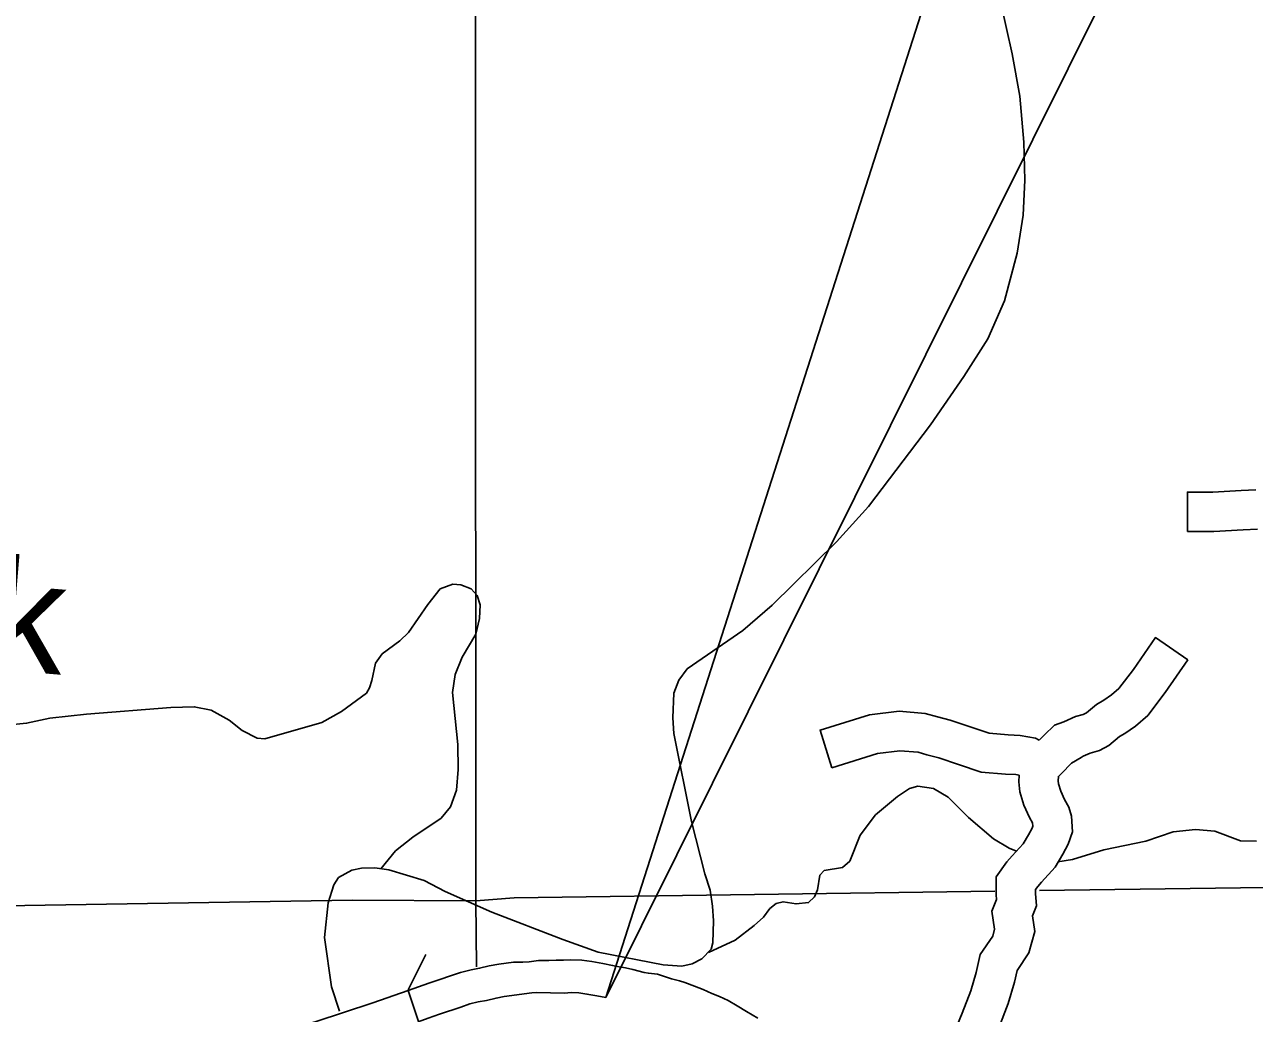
# Model space of a CAD drawing. Extents: x 1377389 to 1380723, y 1168351 to 1170484.
# Drawn here: x 1379073.5 to 1379167.2, y 1169143.3 to 1169218.7 of the extents above; entities that cross this region are included whole.
import ezdxf

# ---------------------------------------------------------------- set-up
doc = ezdxf.new("R2010")
doc.units = 0
for name, color, linetype in [('B_Contour_Elevations', 7, 'Continuous'), ('B_Fill', 7, 'Continuous'), ('Default', 7, 'Continuous')]:
    doc.layers.add(name, color=color, linetype=linetype)

msp = doc.modelspace()

# ---------------------------------------------------------------- linework, layer by layer
at = {"layer": 'B_Contour_Elevations'}
for p in [(1379393.398, 1169698.552), (1379157.023, 1169266.984)]:
    msp.add_line(p, (1379117.787, 1169144.529), dxfattribs=at)
at = {"layer": 'B_Fill'}
msp.add_line((1379104.286, 1169140.325), (1379102.719, 1169145.061), dxfattribs=at)
for points in [[(1379107.79, 1169321.092), (1379107.865, 1169151.894)], [(1379147.462, 1169222.276), (1379148.761, 1169216.472), (1379149.34, 1169213.248), (1379149.65, 1169209.735), (1379149.72, 1169206.835), (1379149.604, 1169204.17), (1379149.137, 1169201.274), (1379148.173, 1169197.642), (1379146.907, 1169194.741), (1379145.083, 1169191.863), (1379142.525, 1169188.182), (1379137.793, 1169181.952), (1379135.364, 1169179.255), (1379130.468, 1169174.441), (1379128.234, 1169172.511), (1379123.978, 1169169.578), (1379123.346, 1169168.718), (1379122.958, 1169167.726), (1379122.898, 1169165.843), (1379122.974, 1169164.664), (1379124.321, 1169157.961), (1379125.324, 1169153.97), (1379125.722, 1169152.721), (1379125.92, 1169151.486), (1379125.975, 1169150.367), (1379125.947, 1169148.705), (1379125.803, 1169148.221), (1379125.088, 1169147.478), (1379124.362, 1169147.095), (1379123.57, 1169146.911), (1379122.15, 1169147.027), (1379117.193, 1169147.995), (1379114.49, 1169148.953)], [(1379167.335, 1169183.232), (1379166.222, 1169183.174), (1379164.056, 1169183.06), (1379162.123, 1169183.06), (1379162.123, 1169180.06)], [(1379167.472, 1169180.235), (1379166.38, 1169180.178), (1379164.135, 1169180.06), (1379162.123, 1169180.06)], [(1379100.615, 1169154.353), (1379101.752, 1169155.705), (1379103.075, 1169156.766), (1379105.224, 1169158.194), (1379105.936, 1169159.056), (1379106.394, 1169160.351), (1379106.524, 1169161.916), (1379106.485, 1169163.816), (1379106.081, 1169167.786), (1379106.298, 1169169.154), (1379106.835, 1169170.471), (1379107.857, 1169172.224), (1379108.139, 1169173.413), (1379108.186, 1169174.456), (1379107.965, 1169175.169), (1379107.51, 1169175.675), (1379106.722, 1169175.991), (1379106.102, 1169176.052), (1379105.156, 1169175.683), (1379104.216, 1169174.493), (1379102.746, 1169172.367), (1379102.068, 1169171.725), (1379100.723, 1169170.723), (1379100.226, 1169170.028), (1379099.949, 1169168.698), (1379099.767, 1169168.132), (1379099.521, 1169167.724), (1379097.629, 1169166.345), (1379096.119, 1169165.498), (1379091.77, 1169164.263), (1379091.21, 1169164.306), (1379090.055, 1169164.891), (1379089.072, 1169165.681), (1379087.692, 1169166.439), (1379086.407, 1169166.7), (1379084.614, 1169166.645), (1379078.187, 1169166.126), (1379075.384, 1169165.82), (1379073.621, 1169165.445), (1379070.598, 1169165.152)], [(1379151.995, 1169165.294), (1379152.697, 1169165.554), (1379153.575, 1169165.943), (1379154.165, 1169166.111), (1379154.418, 1169166.237), (1379155.199, 1169166.88), (1379155.734, 1169167.202), (1379156.329, 1169167.598), (1379156.895, 1169168.094), (1379158.006, 1169169.548), (1379159.679, 1169171.967), (1379162.146, 1169170.261)], [(1379154.015, 1169162.818), (1379154.167, 1169162.923), (1379154.694, 1169163.154), (1379155.422, 1169163.362), (1379156.115, 1169163.748), (1379156.935, 1169164.423), (1379157.34, 1169164.666), (1379158.157, 1169165.212), (1379159.097, 1169166.035), (1379160.432, 1169167.783), (1379162.146, 1169170.261)], [(1379150.814, 1169164.162), (1379150.547, 1169164.31), (1379149.363, 1169164.507), (1379148.457, 1169164.558), (1379147.01, 1169164.682), (1379145.626, 1169165.144), (1379144.019, 1169165.68), (1379143.052, 1169165.922), (1379142.135, 1169166.192), (1379140.138, 1169166.358), (1379137.873, 1169166.089), (1379134.119, 1169164.917), (1379135.012, 1169162.053)], [(1379150.814, 1169164.162), (1379151.192, 1169164.54), (1379151.995, 1169165.294)], [(1379149.288, 1169161.479), (1379149.032, 1169161.521), (1379148.245, 1169161.565), (1379146.398, 1169161.723), (1379144.677, 1169162.298), (1379143.179, 1169162.798), (1379142.264, 1169163.027), (1379141.581, 1169163.228), (1379140.191, 1169163.343), (1379138.503, 1169163.142), (1379135.012, 1169162.053)], [(1379147.739, 1169142.226), (1379148.457, 1169144.073), (1379148.931, 1169145.709), (1379149.126, 1169146.605), (1379150.035, 1169147.947), (1379150.479, 1169149.575), (1379150.298, 1169150.755), (1379150.618, 1169151.533), (1379150.546, 1169152.47), (1379150.546, 1169152.767), (1379150.715, 1169153.004), (1379151.002, 1169153.331), (1379152.028, 1169154.467), (1379152.611, 1169155.459), (1379153.02, 1169156.218), (1379153.361, 1169157.158), (1379153.281, 1169158.368), (1379153.084, 1169159.055), (1379152.738, 1169159.634), (1379152.466, 1169160.256), (1379152.29, 1169160.818), (1379152.268, 1169161.041), (1379152.288, 1169161.392), (1379152.512, 1169161.617), (1379153.28, 1169162.386), (1379154.015, 1169162.818)], [(1379143.893, 1169140.804), (1379144.956, 1169143.347), (1379145.612, 1169145.036), (1379146.021, 1169146.446), (1379146.317, 1169147.809), (1379147.272, 1169149.217), (1379147.417, 1169149.749), (1379147.206, 1169151.124), (1379147.573, 1169152.015), (1379147.546, 1169152.355), (1379147.546, 1169153.728), (1379148.359, 1169154.867), (1379148.76, 1169155.325), (1379149.597, 1169156.252), (1379149.996, 1169156.93), (1379150.275, 1169157.448), (1379150.326, 1169157.589), (1379150.308, 1169157.851), (1379150.308, 1169157.852), (1379150.066, 1169158.256), (1379149.651, 1169159.205), (1379149.336, 1169160.215), (1379149.26, 1169160.974), (1379149.288, 1169161.479)], [(1379125.614, 1169147.976), (1379127.636, 1169148.917), (1379129.078, 1169150.023), (1379129.796, 1169150.665), (1379130.294, 1169151.321), (1379130.761, 1169151.695), (1379131.295, 1169151.832), (1379132.278, 1169151.662), (1379133.232, 1169151.772), (1379133.697, 1169152.206), (1379133.92, 1169152.733), (1379134.104, 1169153.86), (1379134.432, 1169154.21), (1379135.821, 1169154.453), (1379136.384, 1169154.931), (1379137.161, 1169156.896), (1379138.349, 1169158.454), (1379140.02, 1169159.866), (1379140.918, 1169160.474), (1379141.571, 1169160.654), (1379142.754, 1169160.47), (1379143.872, 1169159.804), (1379145.416, 1169158.251), (1379147.322, 1169156.629), (1379148.521, 1169155.925), (1379149.081, 1169155.679)], [(1379152.232, 1169154.87), (1379153.356, 1169155.053), (1379155.746, 1169155.787), (1379158.957, 1169156.447), (1379161.029, 1169157.151), (1379162.739, 1169157.344), (1379164.199, 1169157.209), (1379166.177, 1169156.489), (1379167.395, 1169156.446)], [(1379114.49, 1169148.953), (1379109.098, 1169151.048), (1379105.519, 1169152.619), (1379103.937, 1169153.451), (1379101.238, 1169154.268), (1379100.156, 1169154.415), (1379099.16, 1169154.384), (1379098.407, 1169154.241), (1379097.387, 1169153.669), (1379097.045, 1169153.118), (1379096.61, 1169151.744), (1379096.333, 1169149.114), (1379096.87, 1169145.348), (1379097.466, 1169143.505), (1379097.475, 1169143.489)], [(1379150.837, 1169152.683), (1379214.059, 1169153.536)], [(1379003.26, 1169150.394), (1379098.449, 1169151.946), (1379107.865, 1169151.894)], [(1379107.865, 1169151.894), (1379110.803, 1169152.143), (1379147.448, 1169152.637)], [(1379107.865, 1169151.894), (1379107.922, 1169146.862)], [(1379102.699, 1169145.124), (1379104.047, 1169147.804)], [(1379102.719, 1169145.061), (1379104.276, 1169145.627), (1379105.123, 1169145.91), (1379105.927, 1169146.178), (1379106.706, 1169146.446), (1379107.522, 1169146.644), (1379108.15, 1169146.761), (1379108.887, 1169146.936), (1379109.631, 1169147.076), (1379110.749, 1169147.225), (1379111.454, 1169147.216), (1379111.94, 1169147.258), (1379112.642, 1169147.359)], [(1379112.642, 1169147.359), (1379113.431, 1169147.359), (1379113.98, 1169147.381), (1379114.545, 1169147.369), (1379115.12, 1169147.409), (1379115.948, 1169147.371), (1379116.713, 1169147.272), (1379117.549, 1169147.122), (1379118.299, 1169146.976), (1379118.801, 1169146.864), (1379119.273, 1169146.788), (1379119.835, 1169146.669), (1379120.704, 1169146.452), (1379121.027, 1169146.384), (1379121.728, 1169146.306), (1379122.794, 1169145.963), (1379123.383, 1169145.805), (1379123.806, 1169145.666), (1379124.538, 1169145.408), (1379125.212, 1169145.139), (1379125.872, 1169144.837), (1379126.457, 1169144.615), (1379127.118, 1169144.297), (1379127.793, 1169143.911), (1379128.494, 1169143.463), (1379129.377, 1169142.954)], [(1379092.661, 1169141.843), (1379095.613, 1169142.686), (1379100.011, 1169144.14), (1379102.715, 1169145.073)]]:
    msp.add_lwpolyline(points, dxfattribs=at)
at = {"layer": 'Default'}
for points in [[(1379103.47, 1169142.689), (1379104.245, 1169142.956), (1379105.099, 1169143.267), (1379106.729, 1169143.81), (1379107.408, 1169144.043), (1379108.048, 1169144.199), (1379108.669, 1169144.315), (1379109.406, 1169144.49), (1379110.027, 1169144.607), (1379112.141, 1169144.889)], [(1379112.141, 1169144.889), (1379112.523, 1169144.91), (1379114.606, 1169144.867), (1379115.15, 1169144.905), (1379115.731, 1169144.878), (1379116.332, 1169144.801), (1379117.089, 1169144.665), (1379117.787, 1169144.529)]]:
    msp.add_lwpolyline(points, dxfattribs=at)

# ---------------------------------------------------------------- texts
at = {"layer": 'B_Fill'}
msp.add_text('Creek', height=8.448, rotation=355.25497, dxfattribs=at).set_placement((1379046.195, 1169171.627))

doc.saveas('drawing.dxf')
